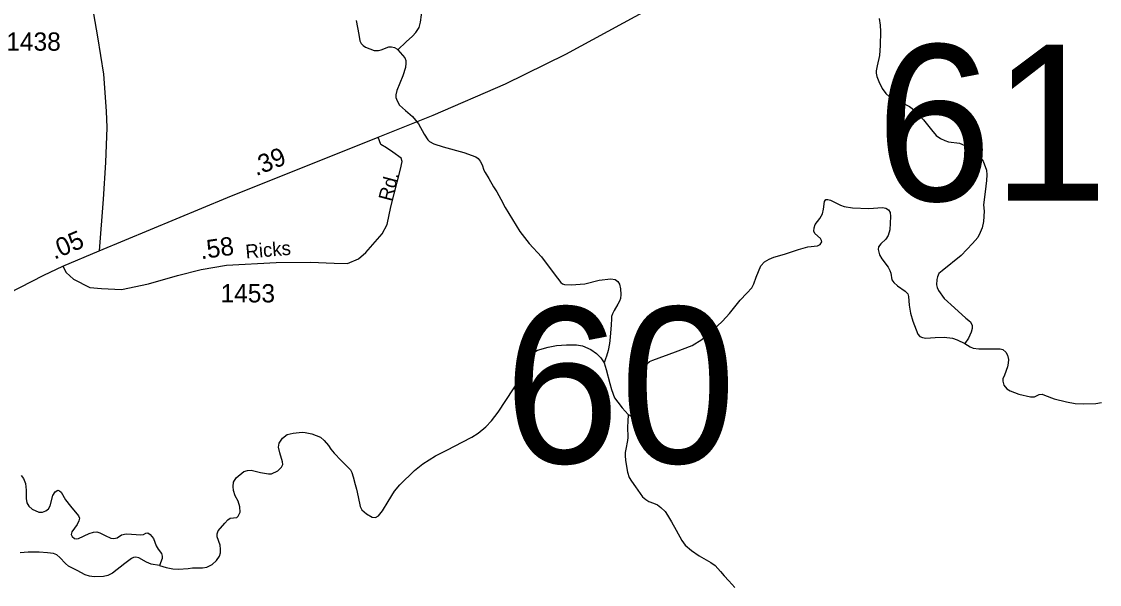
# Model space of a CAD drawing. Extents: x 2126262 to 2293712, y 749403 to 919119.
# Drawn here: x 2248421 to 2255781, y 878462 to 882308 of the extents above; entities that cross this region are included whole.
import ezdxf

# ---------------------------------------------------------------- set-up
doc = ezdxf.new("R2010")
doc.units = 0
for name, color, linetype in [('Exist Hydrographic Creek Single Shore', 7, 'Continuous'), ('Exist Hydrographic Misc Water Feature', 7, 'Continuous'), ('Exist Road Primary NC Attributed', 7, 'Continuous'), ('Exist Road Primary NC Service Mileage Hundredths English Label', 7, 'Continuous'), ('Exist Road Secondary Mileage Hundredths English Label', 7, 'Continuous'), ('Exist Road Secondary Structure Standard Bridge Number Label', 7, 'Continuous'), ('Exist Road Secondary Type 51 Attributed', 7, 'Continuous'), ('Exist Road Secondary Type 51 Label', 7, 'Continuous'), ('Exist Road Secondary Type 51 Number Label', 7, 'Continuous')]:
    doc.layers.add(name, color=color, linetype=linetype)

msp = doc.modelspace()

# ---------------------------------------------------------------- linework, layer by layer
at = {"layer": 'Exist Hydrographic Creek Single Shore'}
for points in [[(2252563.5, 879623.6), (2252603.2, 879600.4), (2252621.8, 879597), (2252647.2, 879599.5), (2252663.4, 879613.9), (2252671, 879630), (2252674.4, 879652.9), (2252662.5, 879726.7), (2252646.4, 879812.4), (2252643.9, 879881.4), (2252649.8, 879914.5), (2252664.2, 879940.8), (2252689.6, 879969.7), (2252708.3, 879984.9), (2252731.2, 879994.3), (2252886.3, 880050.2), (2252999, 880093.5), (2253066.3, 880136.2), (2253132.5, 880190.5), (2253207.9, 880260.1), (2253255.4, 880312.7), (2253326.6, 880405.1), (2253372.4, 880451.4), (2253407.1, 880489.5), (2253421.5, 880516.7), (2253436.8, 880561.6), (2253467.8, 880638), (2253494.1, 880665.9), (2253526.3, 880685.5), (2253558.5, 880699), (2253631.4, 880719.4), (2253726.4, 880749.9), (2253788.7, 880768.7), (2253856.5, 880775.5), (2253873.4, 880785.7), (2253884.5, 880801.8), (2253883.6, 880812), (2253876.8, 880825.6), (2253837, 880860.4), (2253831, 880874.8), (2253831.9, 880898.5), (2253840.4, 880922.3), (2253871.7, 880963), (2253889.5, 880993.5), (2253896.3, 881025.7), (2253902.3, 881079.2), (2253913.3, 881091.1), (2253925.1, 881092.8), (2253945.5, 881087.7), (2254013.3, 881052.9), (2254038.7, 881043.6), (2254094.7, 881035.9), (2254205.3, 881031.7), (2254298.6, 881036.8), (2254322.3, 881033.4), (2254340.1, 881020.7), (2254352, 881003.7), (2254354.5, 880976.6), (2254348.6, 880885), (2254338.4, 880845.1), (2254321.4, 880821.3), (2254287.5, 880790), (2254272.3, 880768.3), (2254270.6, 880749.7), (2254279.1, 880714.9), (2254294.3, 880686), (2254337.5, 880630.1), (2254350.3, 880607.2), (2254356.2, 880589.4), (2254363.8, 880544), (2254377.4, 880524.5), (2254402, 880503.3), (2254453.7, 880466.8), (2254471.5, 880448.1), (2254477.4, 880429.5), (2254480.8, 880369.2), (2254491, 880315), (2254507.6, 880261.9), (2254539.8, 880172), (2254555.1, 880155.8), (2254572, 880148.2), (2254595.8, 880144.8), (2254658.5, 880149.1), (2254719.5, 880152.4), (2254777.8, 880144.8), (2254809.1, 880132.9), (2254861.7, 880107.5)], [(2249363.4, 878590.7), (2249408.2, 878576.5), (2249453.1, 878568.9), (2249493, 878566.4), (2249558.2, 878571.5), (2249588.7, 878574.9), (2249656.6, 878575.7), (2249686.2, 878579.1), (2249722.7, 878598.6), (2249752.3, 878624.9), (2249771.8, 878654.6), (2249778.6, 878677.5), (2249778.6, 878702.9), (2249776.1, 878729.2), (2249755.7, 878786.9), (2249755.7, 878808.1), (2249763.4, 878828.5), (2249809.1, 878881.4), (2249830.3, 878904.3), (2249845.6, 878913.6), (2249889.7, 878918.7), (2249900.7, 878928.9), (2249914.3, 878956), (2249911.7, 878991.7), (2249899, 879030.7), (2249879.5, 879068), (2249868.1, 879104), (2249865.5, 879131.2), (2249868.9, 879160), (2249886.7, 879190.6), (2249937.6, 879233), (2249963.8, 879241.4), (2249988.4, 879242.3), (2250052.9, 879227), (2250106.3, 879216.9), (2250128.3, 879218.5), (2250169.8, 879237.2), (2250196.1, 879262.7), (2250204.6, 879282.2), (2250202.9, 879299.1), (2250184.2, 879361), (2250175.4, 879400.3), (2250178.8, 879426.6), (2250203.4, 879460.5), (2250233.9, 879486), (2250276.3, 879496.2), (2250337.3, 879501.3), (2250358.5, 879499.6), (2250403.5, 879490.2), (2250461.9, 879468.2), (2250488.2, 879446.1), (2250516.2, 879411.3), (2250533.2, 879386.7), (2250555.7, 879358.3), (2250603.2, 879308.3), (2250651.5, 879261.6), (2250665.9, 879243.8), (2250676.1, 879226), (2250686.2, 879197.2), (2250699.8, 879143.7), (2250708.1, 879111.9), (2250720, 879061), (2250731.9, 878993.2), (2250745.4, 878971.1), (2250776.8, 878943.1), (2250815.8, 878921.1), (2250838.7, 878920.2), (2250857.3, 878930.4), (2250884.4, 878965.2), (2250925.1, 879028.8), (2250966.7, 879098.4), (2251004, 879142.5), (2251104.8, 879239.2), (2251160.3, 879286.1), (2251248.4, 879341.3), (2251329, 879382), (2251429, 879434.6), (2251496.5, 879468.1), (2251538.9, 879496.1), (2251590.6, 879538.5), (2251628.7, 879579.2), (2251674.5, 879638.6), (2251727, 879718.3), (2251778.8, 879797.7), (2251825.4, 879867.2), (2251852.1, 879922.9), (2251879.2, 879995), (2251892.8, 880023), (2251909.7, 880042.5), (2251943.6, 880062), (2252016.5, 880084), (2252074.2, 880094.2), (2252142.8, 880098.5), (2252209, 880098.5), (2252250.5, 880091.7), (2252308.6, 880067.9), (2252347.6, 880039.1), (2252376.4, 880009.4), (2252398.4, 879976.3)], [(2254861.7, 880107.5), (2254896.9, 880084.5), (2254919, 880075.2), (2254956.3, 880071.8), (2254999.5, 880072.7), (2255102.9, 880072.7), (2255120.7, 880067.6), (2255141.1, 880049.8), (2255152.9, 880028.6), (2255159.7, 879999.7), (2255158, 879974.3), (2255152.1, 879949.7), (2255131.7, 879892.8), (2255121.6, 879866), (2255120.7, 879851.6), (2255128.3, 879824.5), (2255148.7, 879798.2), (2255170.7, 879783.8), (2255230.1, 879762.6), (2255309.8, 879743.1), (2255336.5, 879744.8), (2255369.5, 879760), (2255389, 879761.7), (2255405.1, 879755.8), (2255472.1, 879731.2), (2255556, 879710), (2255614.5, 879698.1), (2255674.7, 879695.6), (2255756.9, 879697.3), (2255794.6, 879705.7)], [(2252398.4, 879976.3), (2252413.5, 879929.4), (2252437.2, 879835.2), (2252449.9, 879793.7), (2252469.4, 879736), (2252491.4, 879707.6), (2252522, 879668.6), (2252563.5, 879623.6)], [(2248417.6, 879206.6), (2248433.7, 879185.4), (2248447.3, 879150.6), (2248453.2, 879105.7), (2248453.2, 879048.8), (2248456.6, 879020), (2248471, 878996.2), (2248493.9, 878975), (2248539.1, 878955.9), (2248562.9, 878955.9), (2248587.5, 878964.4), (2248605.3, 878978.8), (2248615.4, 878998.4), (2248634.9, 879070.5), (2248650.2, 879095), (2248668.8, 879105.2), (2248680.7, 879101.8), (2248690.9, 879092.5), (2248721.4, 879040.8), (2248755.3, 878997.5), (2248810.4, 878930.5), (2248815.5, 878913.5), (2248812.1, 878895.7), (2248800.2, 878872), (2248764.6, 878820.2), (2248760.4, 878804.1), (2248766.3, 878788.9), (2248781.6, 878776.1), (2248796, 878772.7), (2248810.4, 878776.1), (2248881.6, 878810.9), (2248911.3, 878818.5), (2248935, 878820.2), (2248956.2, 878814.3), (2248991.8, 878796.5), (2249030.8, 878777.8), (2249050.6, 878776.1), (2249072.7, 878780.4), (2249103.2, 878799.9), (2249134.6, 878808.4), (2249172.7, 878805), (2249234.6, 878799.9), (2249253.2, 878802.8), (2249268.5, 878812.1), (2249283.8, 878813.8), (2249299.9, 878802.8), (2249321.1, 878775.6)], [(2249321.1, 878775.6), (2249338.9, 878725.6), (2249354.1, 878703.5), (2249375.3, 878672.1), (2249381.2, 878656), (2249380.4, 878639.1), (2249363.4, 878590.7)], [(2249363.4, 878590.7), (2249306.9, 878599.2), (2249273.8, 878612.8), (2249221.3, 878644.1), (2249201.8, 878647.5), (2249184.8, 878645.8), (2249172.1, 878639.9), (2249126.3, 878605.1), (2249041.1, 878539), (2249009.3, 878522.9), (2248979.6, 878515.2), (2248916.9, 878512.7), (2248884.7, 878517.8), (2248854.1, 878527.1), (2248800.7, 878556.8), (2248742.2, 878586.5), (2248720.2, 878604.3), (2248682.9, 878646.7), (2248660.9, 878663.7), (2248638.8, 878673), (2248598.1, 878678.1), (2248542.2, 878683.2), (2248465.4, 878682.3), (2248412, 878677.2)]]:
    msp.add_lwpolyline(points, dxfattribs=at)
at = {"layer": 'Exist Hydrographic Misc Water Feature'}
for points in [[(2250990.2, 882114.3), (2251047, 882169.4), (2251089.4, 882208.5), (2251114, 882233.9), (2251135.2, 882267.8), (2251144.5, 882303.5), (2251151.3, 882353.5), (2251164.8, 882422.2), (2251180.1, 882487.9), (2251196.2, 882552.3), (2251206.4, 882574.4), (2251226.7, 882610), (2251263.2, 882660.9), (2251300.5, 882730.9), (2251343.7, 882817.4)], [(2250704.9, 882316.5), (2250722.7, 882220.7), (2250730.3, 882176.2), (2250739.6, 882158.4), (2250752.4, 882144.8), (2250769.3, 882133.8), (2250828.7, 882110.9), (2250858, 882110.1), (2250875.8, 882115.2), (2250928.3, 882134.7), (2250947, 882135.5), (2250968.2, 882130.4), (2250983.4, 882121.9), (2250990.2, 882114.3)], [(2254276.2, 882329.1), (2254282.9, 882282.5), (2254285.5, 882240.9), (2254284.6, 882143.9), (2254277.9, 882076), (2254263.4, 882005.6), (2254256.7, 881970.8), (2254256.7, 881954.7), (2254260.1, 881933.5), (2254273.6, 881899.6), (2254298.2, 881850), (2254321.9, 881817), (2254344.8, 881795.8), (2254367.7, 881781.3), (2254417.7, 881761), (2254483, 881727.9), (2254522.8, 881698.2), (2254578.5, 881635.9), (2254634.4, 881567.2), (2254666.6, 881529.9), (2254694.6, 881508.6), (2254724.3, 881495.1), (2254749.7, 881486.6), (2254826, 881476.4), (2254861.6, 881462), (2254896.3, 881445), (2254946.8, 881405.5), (2254985.8, 881353.8), (2255008.7, 881293.5), (2255012, 881261.3), (2255008.7, 881223.1), (2255000.2, 881145.1), (2254990, 881056.6), (2254992.6, 881011.6), (2254988.3, 880942.1), (2254980.7, 880899.6), (2254967.1, 880865.7), (2254951, 880832.6), (2254913.7, 880791.1), (2254835.7, 880708.5), (2254706.9, 880605), (2254684.4, 880586.7), (2254674.2, 880564.7), (2254670.8, 880546), (2254668.3, 880508.7), (2254671.7, 880490.9), (2254682.7, 880469.7), (2254720, 880415.4), (2254790.1, 880351.8), (2254868.1, 880282.2), (2254900.3, 880256.4), (2254911.3, 880230.9), (2254911.3, 880210.6), (2254904.6, 880186), (2254886.8, 880144.4), (2254861.7, 880107.5)], [(2250990.2, 882114.3), (2251037.4, 882060.5), (2251045.8, 882041.8), (2251045.8, 882024.8), (2251041.6, 881995.1), (2251024.6, 881936.6), (2250982.3, 881836.2), (2250976.3, 881807.4), (2250977.2, 881789.5), (2250984.8, 881766.6), (2251002.6, 881736.1), (2251041.6, 881700.5), (2251089.9, 881658.4), (2251132.3, 881609.2), (2251170.4, 881539.7), (2251194.2, 881499.8), (2251206.9, 881489.6), (2251236.6, 881473.5), (2251299.3, 881452.3), (2251440.4, 881413.7), (2251522.7, 881384), (2251537.9, 881371.3), (2251552.3, 881353.5), (2251565, 881328.9), (2251577.8, 881292.4), (2251585.4, 881277.1), (2251611.7, 881236.4), (2251643, 881177.9), (2251666.8, 881145.7), (2251692.7, 881093.5), (2251723.2, 881037.5), (2251823.2, 880873.3), (2251886.8, 880791), (2251971.6, 880699.4), (2252058.5, 880584.6), (2252102.6, 880525.2), (2252113.6, 880515.9), (2252127.1, 880510.8), (2252173.8, 880510), (2252267.9, 880515.9), (2252364.5, 880540.5), (2252445, 880549.8), (2252473.9, 880544.7), (2252493.4, 880531.2), (2252504.4, 880514.2), (2252510.3, 880482.8), (2252512, 880442.9), (2252509.5, 880416.7), (2252502.7, 880398), (2252492.5, 880376.8), (2252467.7, 880334.1), (2252455, 880311.2), (2252449.9, 880293.4), (2252448.3, 880277.3), (2252447.4, 880235.7), (2252440.6, 880152.6), (2252436.4, 880107.7), (2252425.4, 880059.3), (2252415.2, 880021.1), (2252408.4, 880002.5), (2252398.4, 879976.3)], [(2252563.5, 879623.6), (2252560.1, 879576.1), (2252559.3, 879537.9), (2252560.1, 879465), (2252557.6, 879446), (2252546.5, 879386.6), (2252542.3, 879363.7), (2252541.5, 879343.4), (2252545.7, 879307.7), (2252557.6, 879228.9), (2252569.4, 879193.2), (2252584.7, 879166.9), (2252612.7, 879127.9), (2252661.5, 879059.7), (2252683.5, 879041.1), (2252703, 879029.2), (2252735.2, 879017.3), (2252763.2, 879005.4), (2252786.9, 878988.5), (2252815.8, 878961.3), (2252831.9, 878936.1), (2252859, 878889.5), (2252891.2, 878832.7), (2252928.5, 878762.3), (2252952.2, 878730), (2252995.1, 878694.8), (2253048.5, 878657.5), (2253128.2, 878611.7), (2253157.9, 878591.4), (2253194.3, 878550.6), (2253218.9, 878520.1), (2253251.1, 878485.3), (2253291, 878441.5)]]:
    msp.add_lwpolyline(points, dxfattribs=at)
at = {"layer": 'Exist Road Primary NC Attributed'}
msp.add_line((2248701.8, 880636.2), (2248951, 880742.5), dxfattribs=at)
for points in [[(2250855.1, 881518.4), (2251232.3, 881668.4), (2251724.8, 881882.1), (2252137.6, 882085.9), (2253187.9, 882659.8), (2253923.6, 883058.2), (2254370.5, 883301.8)], [(2248951, 880742.5), (2249827.9, 881105.9), (2250855.1, 881518.4)], [(2247471.4, 879987.1), (2248083.7, 880324.8), (2248572.1, 880574.8), (2248701.8, 880636.2)]]:
    msp.add_lwpolyline(points, dxfattribs=at)
at = {"layer": 'Exist Road Secondary Type 51 Attributed'}
for points in [[(2248831.2, 886560.7), (2248829.8, 886284), (2248816, 886168.3), (2248771.3, 885912.9), (2248711.5, 885711.6), (2248625, 885404.5), (2248588.9, 885202.9), (2248591.7, 884865.5), (2248591.7, 884444.9), (2248602.9, 884289.5), (2248632.2, 884050.9), (2248708.8, 883606.6), (2248795, 883084.2), (2248852.1, 882705.2), (2248939.9, 882203.8), (2248980.2, 881948), (2248998.4, 881696.8), (2249002.5, 881584.4), (2248994.2, 881345.7), (2248978.8, 881095.2), (2248951, 880742.5)], [(2250393.3, 880665.1), (2250555.4, 880656.4), (2250646.1, 880655), (2250721.4, 880685.7), (2250771.6, 880729), (2250882.9, 880858.2), (2250916.4, 880922.4), (2250941.5, 881042.5), (2251008.2, 881298.7), (2251019.4, 881351.7), (2251013.8, 881375.5), (2250955.2, 881415.9), (2250911.8, 881444.7), (2250874.1, 881468.4), (2250855.1, 881518.4)], [(2248701.8, 880636.2), (2248724.8, 880593.8), (2248776.4, 880547.7), (2248886.6, 880491.9), (2248967.4, 880483.5), (2249104.1, 880476.5), (2249287.6, 880515.6), (2249485.7, 880572.9), (2249648.2, 880614.6), (2249819.8, 880642.5), (2250159.4, 880660.6), (2250393.3, 880665.1)]]:
    msp.add_lwpolyline(points, dxfattribs=at)

# ---------------------------------------------------------------- texts
at = {"layer": 'Exist Road Primary NC Service Mileage Hundredths English Label'}
for s, rotation, p in [('.39', 21.87937, (2250022.2, 881251.3)), ('.05', 23.09096, (2248644.8, 880679.9))]:
    msp.add_text(s, height=125, rotation=rotation, dxfattribs=at).set_placement(p)
at = {"layer": 'Exist Road Secondary Mileage Hundredths English Label'}
msp.add_text('.58', height=125, rotation=8.17733, dxfattribs=at).set_placement((2249647.3, 880683.3))
at = {"layer": 'Exist Road Secondary Structure Standard Bridge Number Label'}
for s, p in [('61', (2254254.4, 881083.5)), ('60', (2251714.2, 879290.8))]:
    msp.add_text(s, height=1066.27, dxfattribs=at).set_placement(p)
at = {"layer": 'Exist Road Secondary Type 51 Label'}
for s, rotation, p in [('Rd.', 75.11944, (2250947.4, 881074.6)), ('Ricks', 4.9572, (2249953.7, 880688.2))]:
    msp.add_text(s, height=95, rotation=rotation, dxfattribs=at).set_placement(p)
at = {"layer": 'Exist Road Secondary Type 51 Number Label'}
for s, p in [('1438', (2248316.8, 882108.9)), ('1453', (2249779.8, 880388.9))]:
    msp.add_text(s, height=125, dxfattribs=at).set_placement(p)

doc.saveas('drawing.dxf')
